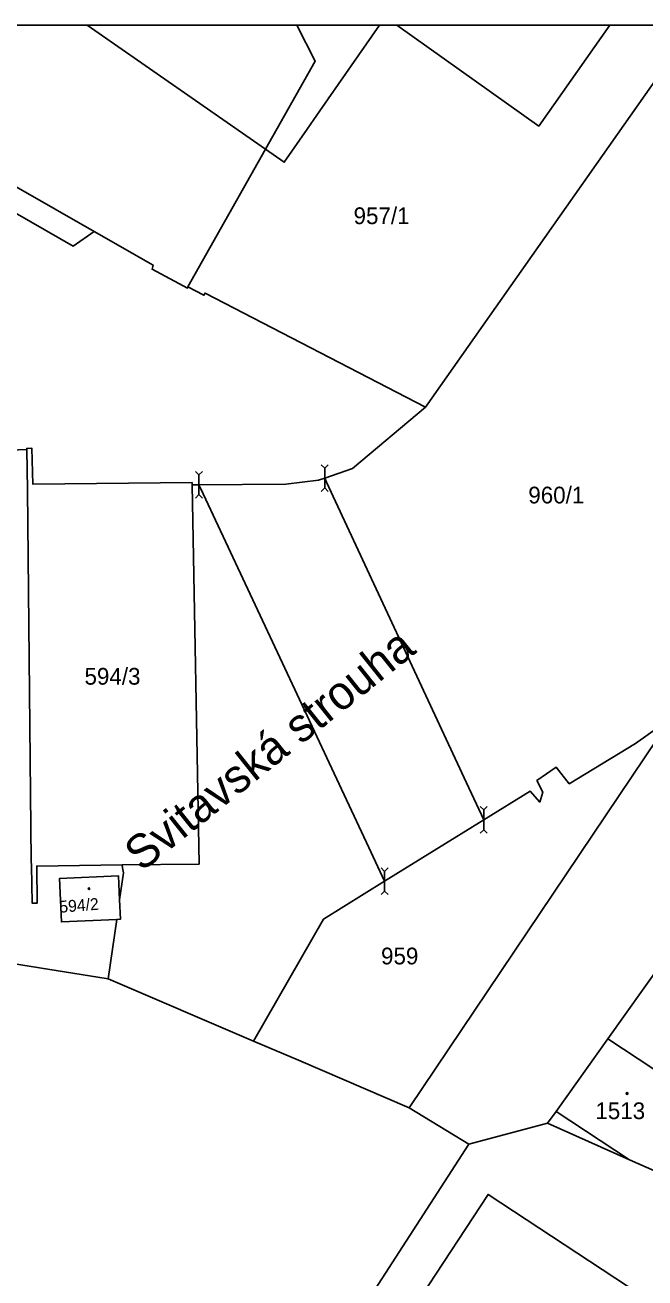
# Model space of a CAD drawing. Extents: x -596233 to -595156, y -1161235 to -1159375.
# Drawn here: x -595977.7 to -595914.7, y -1159503.8 to -1159376.6 of the extents above; entities that cross this region are included whole.
import ezdxf

# ---------------------------------------------------------------- set-up
doc = ezdxf.new("R2010")
doc.units = 0
for name, color, linetype in [('KN_CAR_KR', 7, 'Continuous'), ('KN_KULTURY', 7, 'Continuous'), ('KN_PARC_CIS_POM', 7, 'Continuous'), ('KN_PARC_CIS_POZ', 7, 'Continuous'), ('KN_PARC_CIS_STAV', 7, 'Continuous'), ('KN_PARC_PLOCHA', 7, 'Continuous'), ('KN_ULICE', 7, 'Continuous'), ('parcely_l', 7, 'Continuous')]:
    doc.layers.add(name, color=color, linetype=linetype)

msp = doc.modelspace()

# ---------------------------------------------------------------- linework, layer by layer
at = {"layer": 'KN_CAR_KR'}
for points in [[(-595959.87, -1159423.69), (-595960.07, -1159423.27)], [(-595947.29, -1159422.59), (-595947.1, -1159422.99)], [(-595947.1, -1159422.99), (-595932.87, -1159453.55)], [(-595942.81, -1159460.11), (-595959.87, -1159423.69)], [(-595932.87, -1159453.55), (-595931.12, -1159457.3)], [(-595941.2, -1159463.54), (-595942.81, -1159460.11)], [(-595923.76, -1159486.93), (-595916.3, -1159491.85)]]:
    msp.add_lwpolyline(points, dxfattribs=at)
at = {"layer": 'KN_KULTURY'}
for p, q in [((-595947.29, -1159423.59), (-595947.29, -1159421.59)), ((-595960.07, -1159424.27), (-595960.07, -1159422.27)), ((-595931.12, -1159458.3), (-595931.12, -1159456.3)), ((-595941.2, -1159464.54), (-595941.2, -1159462.54))]:
    msp.add_line(p, q, dxfattribs=at)
for points in [[(-595960.424, -1159421.917), (-595960.07, -1159422.27), (-595959.716, -1159421.917)], [(-595947.644, -1159421.237), (-595947.29, -1159421.59), (-595946.936, -1159421.237)], [(-595960.424, -1159424.624), (-595960.07, -1159424.27), (-595959.716, -1159424.624)], [(-595947.644, -1159423.944), (-595947.29, -1159423.59), (-595946.936, -1159423.944)], [(-595931.474, -1159455.947), (-595931.12, -1159456.3), (-595930.766, -1159455.947)], [(-595931.474, -1159458.654), (-595931.12, -1159458.3), (-595930.766, -1159458.654)], [(-595941.554, -1159462.187), (-595941.2, -1159462.54), (-595940.846, -1159462.187)], [(-595941.554, -1159464.894), (-595941.2, -1159464.54), (-595940.846, -1159464.894)]]:
    msp.add_lwpolyline(points, dxfattribs=at)
for centre, radius in [((-595971.24, -1159464.29), 0.09), ((-595971.24, -1159464.29), 0.0398), ((-595916.56, -1159485.1), 0.09), ((-595916.56, -1159485.1), 0.0398)]:
    msp.add_circle(centre, radius, dxfattribs=at)
at = {"layer": 'KN_PARC_PLOCHA'}
for points in [[(-595970.72, -1159397.53), (-595972.85, -1159399.02), (-595988.51, -1159390.05), (-596009.942, -1159376.5726), (-596007.3597, -1159376.5726)], [(-595953.29, -1159389.19), (-595961.19, -1159403.17), (-595961.22, -1159403.29), (-595964.82, -1159401.37), (-595964.73, -1159400.95), (-595970.72, -1159397.53), (-596007.3597, -1159376.5726), (-595971.433, -1159376.5726)], [(-595953.29, -1159389.19), (-595971.433, -1159376.5726), (-595950.1094, -1159376.5726), (-595948.24, -1159380.24)], [(-595937.05, -1159415.37), (-595959.44, -1159403.8), (-595959.56, -1159404.01), (-595961.19, -1159403.17), (-595953.29, -1159389.19), (-595951.4, -1159390.5), (-595949.06, -1159387.15), (-595948.07, -1159385.72), (-595946.93, -1159384.07), (-595945.91, -1159382.61), (-595941.7093, -1159376.5726), (-595939.9599, -1159376.5726), (-595925.53, -1159386.84), (-595918.2972, -1159376.5726), (-595909.7382, -1159376.5726)], [(-595953.29, -1159389.19), (-595948.24, -1159380.24), (-595950.1094, -1159376.5726), (-595941.7093, -1159376.5726), (-595945.91, -1159382.61), (-595946.93, -1159384.07), (-595948.07, -1159385.72), (-595949.06, -1159387.15), (-595951.4, -1159390.5)], [(-595939.9599, -1159376.5726), (-595918.2972, -1159376.5726), (-595925.53, -1159386.84)], [(-595960.77, -1159423.27), (-595960.05, -1159461.79), (-595967.86, -1159461.88), (-595976.55, -1159461.99), (-595976.5, -1159465.76), (-595977.02, -1159465.75), (-595977.09, -1159461.98), (-595977.1, -1159461.45), (-595977.5, -1159423.78), (-595977.57, -1159419.69), (-595977.57, -1159419.57), (-595977.04, -1159419.56), (-595976.93, -1159423.21), (-595960.77, -1159423.05)], [(-595938.72, -1159486.54), (-595949.96, -1159481.7), (-595954.52, -1159479.77), (-595947.4, -1159467.38), (-595941.2, -1159463.54), (-595931.12, -1159457.3), (-595926.41, -1159454.38), (-595925.44, -1159455.49), (-595925.13, -1159454.5), (-595925.72, -1159453.32), (-595923.75, -1159451.95), (-595922.44, -1159453.63), (-595915.69, -1159449.54), (-595912.08, -1159446.96)], [(-595968.14, -1159465.43), (-595968.05, -1159467.4), (-595968.42, -1159467.41), (-595974.04, -1159467.66), (-595974.24, -1159463.27), (-595968.24, -1159463)], [(-595894.46, -1159481.38), (-595893.33, -1159481.94), (-595895.95, -1159486.74), (-595898.57, -1159485.75), (-595899.17, -1159487.13), (-595899.97, -1159488.98), (-595900.77, -1159488.62), (-595903.3, -1159487.38), (-595904.31, -1159487), (-595909.76, -1159485.06), (-595910.22, -1159485.02), (-595910.76, -1159484.66), (-595918.51, -1159479.54), (-595913.07, -1159471.88), (-595904.11, -1159477.12), (-595896.25, -1159480.68)], [(-595900.77, -1159488.62), (-595901.61, -1159490.58), (-595903.58, -1159494.9), (-595904.53, -1159497), (-595916.3, -1159491.85), (-595924.66, -1159488.11), (-595923.76, -1159486.93), (-595918.51, -1159479.54), (-595910.76, -1159484.66), (-595910.22, -1159485.02), (-595909.76, -1159485.06), (-595904.31, -1159487), (-595903.3, -1159487.38)], [(-595904.53, -1159497), (-595879.07, -1159508.16), (-595878.68, -1159509.31), (-595887.81, -1159517.39), (-595950.11, -1159557.31), (-595968.36, -1159545.52), (-595932.65, -1159490.24), (-595924.66, -1159488.11), (-595916.3, -1159491.85)]]:
    msp.add_lwpolyline(points, close=True, dxfattribs=at)
for points in [[(-595912.08, -1159446.96), (-595915.69, -1159449.54), (-595922.44, -1159453.63), (-595923.75, -1159451.95), (-595925.72, -1159453.32), (-595925.13, -1159454.5), (-595925.44, -1159455.49), (-595926.41, -1159454.38), (-595931.12, -1159457.3), (-595941.2, -1159463.54), (-595947.4, -1159467.38), (-595954.52, -1159479.77), (-595969.3, -1159473.46), (-595968.42, -1159467.41), (-595968.05, -1159467.4), (-595968.14, -1159465.43), (-595967.74, -1159462.67), (-595967.84, -1159462.16), (-595967.86, -1159461.88), (-595960.05, -1159461.79), (-595960.77, -1159423.27), (-595960.07, -1159423.27), (-595951.23, -1159423.21), (-595947.93, -1159422.81), (-595947.29, -1159422.59), (-595944.45, -1159421.6), (-595937.05, -1159415.37), (-595909.7382, -1159376.5726)], [(-595988.51, -1159390.05), (-595972.85, -1159399.02), (-595970.72, -1159397.53), (-595964.73, -1159400.95), (-595964.82, -1159401.37), (-595961.22, -1159403.29), (-595961.19, -1159403.17), (-595959.56, -1159404.01), (-595959.44, -1159403.8), (-595937.05, -1159415.37), (-595944.45, -1159421.6), (-595947.29, -1159422.59), (-595947.93, -1159422.81), (-595951.23, -1159423.21), (-595960.07, -1159423.27), (-595960.77, -1159423.27), (-595960.77, -1159423.05), (-595976.93, -1159423.21), (-595977.04, -1159419.56), (-595977.57, -1159419.57), (-595977.57, -1159419.69), (-595980.13, -1159419.8)], [(-595980.13, -1159419.8), (-595977.57, -1159419.69), (-595977.5, -1159423.78), (-595977.1, -1159461.45), (-595977.09, -1159461.98), (-595977.02, -1159465.75), (-595976.5, -1159465.76), (-595976.55, -1159461.99), (-595967.86, -1159461.88), (-595967.84, -1159462.16), (-595967.74, -1159462.67), (-595968.14, -1159465.43), (-595968.24, -1159463), (-595974.24, -1159463.27), (-595974.04, -1159467.66), (-595968.42, -1159467.41), (-595969.3, -1159473.46), (-596008.65, -1159467.16)], [(-595913.07, -1159471.88), (-595918.51, -1159479.54), (-595923.76, -1159486.93), (-595924.66, -1159488.11), (-595932.65, -1159490.24), (-595938.72, -1159486.54), (-595912.08, -1159446.96)], [(-596008.65, -1159467.16), (-595969.3, -1159473.46), (-595954.52, -1159479.77), (-595949.96, -1159481.7), (-595938.72, -1159486.54), (-595932.65, -1159490.24), (-595968.36, -1159545.52)], [(-595937.48, -1159505.7), (-595930.69, -1159495.34), (-595902.47, -1159513.9)], [(-595902.47, -1159513.9), (-595930.69, -1159495.34), (-595937.48, -1159505.7)]]:
    msp.add_lwpolyline(points, dxfattribs=at)
at = {"layer": 'parcely_l'}
for points in [[(-595970.72, -1159397.53), (-595972.85, -1159399.02), (-595988.51, -1159390.05), (-596009.942, -1159376.5726)], [(-596007.3597, -1159376.5726), (-595970.72, -1159397.53)], [(-596007.3597, -1159376.5726), (-595971.433, -1159376.5726)], [(-595971.433, -1159376.5726), (-595953.29, -1159389.19)], [(-595971.433, -1159376.5726), (-595950.1094, -1159376.5726)], [(-595953.29, -1159389.19), (-595948.24, -1159380.24), (-595950.1094, -1159376.5726)], [(-595941.7093, -1159376.5726), (-595945.91, -1159382.61), (-595946.93, -1159384.07), (-595948.07, -1159385.72), (-595949.06, -1159387.15), (-595951.4, -1159390.5), (-595953.29, -1159389.19)], [(-595950.1094, -1159376.5726), (-595941.7093, -1159376.5726)], [(-595941.7093, -1159376.5726), (-595939.9599, -1159376.5726)], [(-595939.9599, -1159376.5726), (-595925.53, -1159386.84), (-595918.2972, -1159376.5726)], [(-595939.9599, -1159376.5726), (-595918.2972, -1159376.5726)], [(-595909.7382, -1159376.5726), (-595937.05, -1159415.37)], [(-595918.2972, -1159376.5726), (-595909.7382, -1159376.5726)], [(-595961.19, -1159403.17), (-595953.29, -1159389.19)], [(-595961.19, -1159403.17), (-595961.22, -1159403.29), (-595964.82, -1159401.37), (-595964.73, -1159400.95), (-595970.72, -1159397.53)], [(-595937.05, -1159415.37), (-595959.44, -1159403.8), (-595959.56, -1159404.01), (-595961.19, -1159403.17)], [(-595937.05, -1159415.37), (-595944.45, -1159421.6), (-595947.29, -1159422.59), (-595947.93, -1159422.81), (-595951.23, -1159423.21), (-595960.07, -1159423.27), (-595960.77, -1159423.27)], [(-595977.57, -1159419.69), (-595977.57, -1159419.57), (-595977.04, -1159419.56), (-595976.93, -1159423.21), (-595960.77, -1159423.05), (-595960.77, -1159423.27)], [(-595977.57, -1159419.69), (-595980.13, -1159419.8)], [(-595967.86, -1159461.88), (-595976.55, -1159461.99), (-595976.5, -1159465.76), (-595977.02, -1159465.75), (-595977.09, -1159461.98), (-595977.1, -1159461.45), (-595977.5, -1159423.78), (-595977.57, -1159419.69)], [(-595960.77, -1159423.27), (-595960.05, -1159461.79), (-595967.86, -1159461.88)], [(-595912.08, -1159446.96), (-595915.69, -1159449.54), (-595922.44, -1159453.63), (-595923.75, -1159451.95), (-595925.72, -1159453.32), (-595925.13, -1159454.5), (-595925.44, -1159455.49), (-595926.41, -1159454.38), (-595931.12, -1159457.3), (-595941.2, -1159463.54), (-595947.4, -1159467.38), (-595954.52, -1159479.77)], [(-595912.08, -1159446.96), (-595938.72, -1159486.54)], [(-595968.14, -1159465.43), (-595967.74, -1159462.67), (-595967.84, -1159462.16), (-595967.86, -1159461.88)], [(-596180.47, -1159483.27), (-596178.71, -1159482.17), (-596166.92, -1159476.5), (-596154.58, -1159471.12), (-596144.82, -1159468.1), (-596134.73, -1159465.92), (-596131.25, -1159465.27), (-596129.76, -1159465.08), (-596126.25, -1159464.55), (-596126.26, -1159464.26), (-596108.28, -1159462.97), (-596030.58, -1159465.89), (-596008.65, -1159467.16), (-595969.3, -1159473.46)], [(-595968.14, -1159465.43), (-595968.24, -1159463), (-595974.24, -1159463.27), (-595974.04, -1159467.66), (-595968.42, -1159467.41)], [(-595968.42, -1159467.41), (-595968.05, -1159467.4), (-595968.14, -1159465.43)], [(-595969.3, -1159473.46), (-595968.42, -1159467.41)], [(-595913.07, -1159471.88), (-595918.51, -1159479.54)], [(-595969.3, -1159473.46), (-595954.52, -1159479.77)], [(-595954.52, -1159479.77), (-595949.96, -1159481.7), (-595938.72, -1159486.54)], [(-595924.66, -1159488.11), (-595923.76, -1159486.93), (-595918.51, -1159479.54)], [(-595918.51, -1159479.54), (-595910.76, -1159484.66), (-595910.22, -1159485.02), (-595909.76, -1159485.06), (-595904.31, -1159487), (-595903.3, -1159487.38), (-595900.77, -1159488.62)], [(-595938.72, -1159486.54), (-595932.65, -1159490.24)], [(-595932.65, -1159490.24), (-595924.66, -1159488.11)], [(-595924.66, -1159488.11), (-595916.3, -1159491.85), (-595904.53, -1159497)], [(-595932.65, -1159490.24), (-595968.36, -1159545.52), (-595950.11, -1159557.31), (-595887.81, -1159517.39)], [(-595930.69, -1159495.34), (-595937.48, -1159505.7)], [(-595902.47, -1159513.9), (-595930.69, -1159495.34)]]:
    msp.add_lwpolyline(points, dxfattribs=at)

# ---------------------------------------------------------------- texts
at = {"layer": 'KN_PARC_CIS_POM'}
msp.add_text('960/1', height=1.7, dxfattribs=at).set_placement((-595926.5966, -1159425.16))
at = {"layer": 'KN_PARC_CIS_POZ'}
for s, p in [('957/1', (-595944.3516, -1159396.79)), ('959', (-595941.5616, -1159471.98))]:
    msp.add_text(s, height=1.7, dxfattribs=at).set_placement(p)
at = {"layer": 'KN_PARC_CIS_STAV'}
for s, p in [('594/3', (-595971.6966, -1159443.57)), ('1513', (-595919.7816, -1159487.7))]:
    msp.add_text(s, height=1.7, dxfattribs=at).set_placement(p)
msp.add_text('594/2', height=1.2, rotation=4.500753, dxfattribs=at).set_placement((-595974.2069, -1159466.7385))
at = {"layer": 'KN_ULICE'}
msp.add_text('Svitavská strouha', height=3.4, rotation=38.628536, dxfattribs=at).set_placement((-595965.8841, -1159462.6474))

doc.saveas('drawing.dxf')
